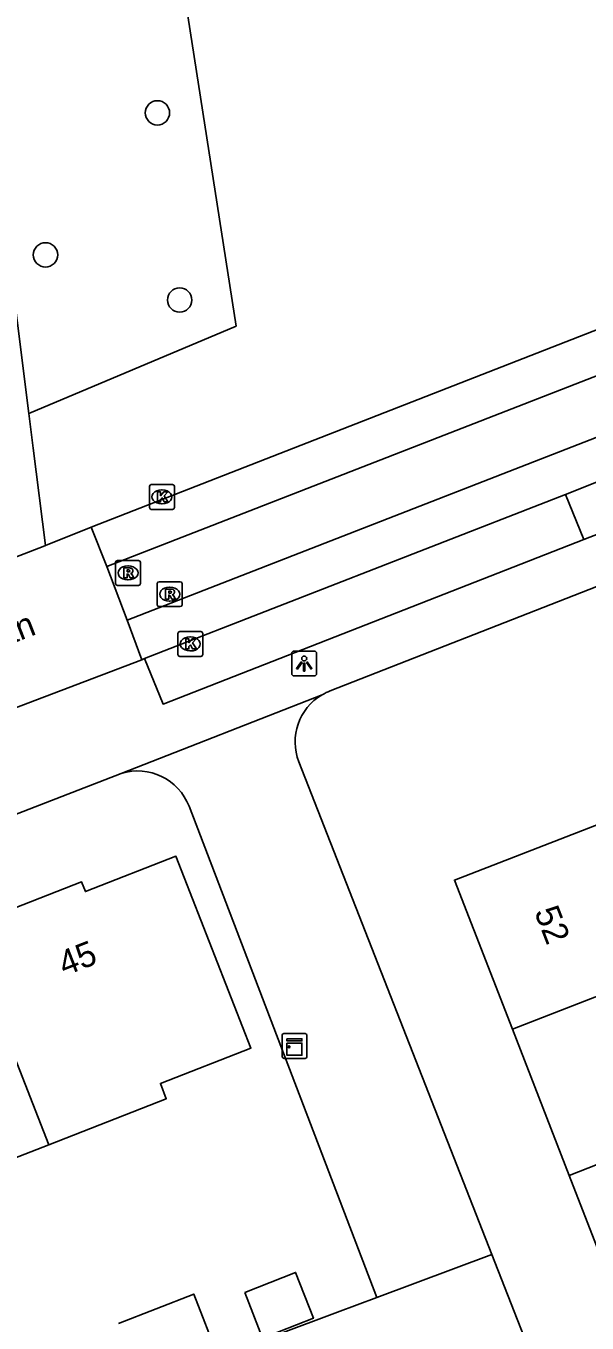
# Model space of a CAD drawing. Extents: x 159689 to 160786, y 387323 to 388339.
# Drawn here: x 159946 to 159968.5, y 387885.4 to 387937.5 of the extents above; entities that cross this region are included whole.
import ezdxf

# ---------------------------------------------------------------- set-up
doc = ezdxf.new("R2010")
doc.units = 0
for name, color, linetype in [('IMGEO_Boom', 7, 'Continuous'), ('IMGEO_Groenvoorziening', 7, 'Continuous'), ('IMGEO_Kast', 7, 'Continuous'), ('IMGEO_Kolk', 7, 'Continuous'), ('IMGEO_Lichtpunt', 7, 'Continuous'), ('IMGEO_Openbare_ruimte_label', 7, 'Continuous'), ('IMGEO_Pand', 7, 'Continuous'), ('IMGEO_Pand_nummerreeks', 7, 'Continuous'), ('IMGEO_Parkeervlak_open', 7, 'Continuous'), ('IMGEO_Rijbaan_lokaal_gesloten', 7, 'Continuous'), ('IMGEO_Rijbaan_lokaal_open', 7, 'Continuous'), ('IMGEO_Rioolput', 7, 'Continuous'), ('IMGEO_Voetpad_halfverhard', 7, 'Continuous'), ('IMGEO_Voetpad_open', 7, 'Continuous')]:
    doc.layers.add(name, color=color, linetype=linetype)

msp = doc.modelspace()

# ---------------------------------------------------------------- linework, layer by layer
at = {"layer": 'IMGEO_Boom'}
for centre in [(159951.26, 387933.997), (159946.764, 387928.289), (159952.154, 387926.473)]:
    msp.add_circle(centre, 0.489, dxfattribs=at)
at = {"layer": 'IMGEO_Groenvoorziening'}
msp.add_lwpolyline([(159951.143, 387946.514), (159954.417, 387925.43), (159946.096, 387921.913)], dxfattribs=at)
at = {"layer": 'IMGEO_Kast'}
for p, q in [((159956.265, 387896.069), (159956.265, 387896.91)), ((159956.265, 387896.91), (159956.265, 387896.069)), ((159956.34, 387896.994), (159957.181, 387896.994)), ((159957.181, 387896.994), (159956.34, 387896.994)), ((159957.265, 387896.919), (159957.265, 387896.078)), ((159957.265, 387896.078), (159957.265, 387896.919)), ((159957.19, 387895.994), (159956.349, 387895.994)), ((159956.349, 387895.994), (159957.19, 387895.994))]:
    msp.add_line(p, q, dxfattribs=at)
for points in [[(159956.46, 387896.784), (159957.06, 387896.784), (159957.06, 387896.699), (159956.46, 387896.699), (159956.46, 387896.784)], [(159956.46, 387896.609), (159957.06, 387896.609), (159957.06, 387896.12), (159956.46, 387896.12), (159956.46, 387896.609)]]:
    msp.add_lwpolyline(points, dxfattribs=at)
msp.add_circle((159956.544, 387896.458), 0.0377, dxfattribs=at)
for centre, start, end in [((159956.343, 387896.916), 92.4484, 184.2845), ((159956.343, 387896.916), 92.4484, 184.2845), ((159957.187, 387896.916), 2.4484, 94.2845), ((159957.187, 387896.916), 2.4484, 94.2845), ((159956.343, 387896.072), 182.4484, 274.2845), ((159956.343, 387896.072), 182.4484, 274.2845), ((159957.187, 387896.072), 272.4484, 4.2845), ((159957.187, 387896.072), 272.4484, 4.2845)]:
    msp.add_arc(centre, 0.0779, start, end, dxfattribs=at)
at = {"layer": 'IMGEO_Kolk'}
for p, q in [((159950.939, 387918.136), (159950.939, 387918.988)), ((159951.014, 387919.062), (159951.866, 387919.062)), ((159951.427, 387918.842), (159951.452, 387918.842)), ((159951.94, 387918.988), (159951.94, 387918.136)), ((159951.866, 387918.062), (159951.014, 387918.062)), ((159951.45, 387918.282), (159951.425, 387918.282)), ((159952.078, 387912.226), (159952.078, 387913.078)), ((159952.153, 387913.152), (159953.005, 387913.152)), ((159952.566, 387912.932), (159952.591, 387912.932)), ((159953.079, 387913.078), (159953.079, 387912.226)), ((159952.589, 387912.372), (159952.564, 387912.372)), ((159953.005, 387912.152), (159952.153, 387912.152))]:
    msp.add_line(p, q, dxfattribs=at)
for points in [[(159950.939, 387918.136), (159950.939, 387918.988)], [(159951.014, 387919.062), (159951.866, 387919.062)], [(159951.26, 387918.762), (159951.383, 387918.762), (159951.383, 387918.611), (159951.513, 387918.762), (159951.677, 387918.762), (159951.531, 387918.611), (159951.684, 387918.362), (159951.532, 387918.362), (159951.447, 387918.526), (159951.383, 387918.459), (159951.383, 387918.362), (159951.26, 387918.362), (159951.26, 387918.762)], [(159951.94, 387918.988), (159951.94, 387918.136)], [(159951.866, 387918.062), (159951.014, 387918.062)], [(159952.078, 387912.226), (159952.078, 387913.078)], [(159952.153, 387913.152), (159953.005, 387913.152)], [(159952.399, 387912.852), (159952.522, 387912.852), (159952.522, 387912.701), (159952.652, 387912.852), (159952.816, 387912.852), (159952.67, 387912.701), (159952.823, 387912.452), (159952.671, 387912.452), (159952.586, 387912.616), (159952.522, 387912.549), (159952.522, 387912.452), (159952.399, 387912.452), (159952.399, 387912.852)], [(159953.079, 387913.078), (159953.079, 387912.226)], [(159953.005, 387912.152), (159952.153, 387912.152)]]:
    msp.add_lwpolyline(points, dxfattribs=at)
for centre, start, end in [((159951.016, 387918.986), 91.552, 178.448), ((159951.016, 387918.986), 91.552, 178.448), ((159951.864, 387918.986), 1.552, 88.448), ((159951.864, 387918.986), 1.552, 88.448), ((159951.016, 387918.138), 181.552, 268.448), ((159951.016, 387918.138), 181.552, 268.448), ((159951.864, 387918.138), 271.552, 358.448), ((159951.864, 387918.138), 271.552, 358.448), ((159952.155, 387913.076), 91.552, 178.448), ((159952.155, 387913.076), 91.552, 178.448), ((159953.003, 387913.076), 1.552, 88.448), ((159953.003, 387913.076), 1.552, 88.448), ((159952.155, 387912.228), 181.552, 268.448), ((159952.155, 387912.228), 181.552, 268.448), ((159953.003, 387912.228), 271.552, 358.448), ((159953.003, 387912.228), 271.552, 358.448)]:
    msp.add_arc(centre, 0.0765, start, end, dxfattribs=at)
for centre, major_axis, ratio, start_param, end_param in [((159951.426, 387918.562), (-0.387, 0.002), 0.722429, 4.712389, 7.853982), ((159951.451, 387918.562), (-0.39, 0.002), 0.717154, 1.570796, 4.712389), ((159952.565, 387912.652), (-0.387, 0.002), 0.722429, 4.712389, 7.853982), ((159952.59, 387912.652), (-0.39, 0.002), 0.717154, 1.570796, 4.712389)]:
    msp.add_ellipse(centre, major_axis=major_axis, ratio=ratio, start_param=start_param, end_param=end_param, dxfattribs=at)
at = {"layer": 'IMGEO_Lichtpunt'}
for p, q in [((159957.558, 387912.364), (159956.75, 387912.364)), ((159957.558, 387912.364), (159956.75, 387912.364)), ((159956.656, 387912.269), (159956.656, 387911.462)), ((159956.656, 387912.269), (159956.656, 387911.462)), ((159957.652, 387911.462), (159957.652, 387912.269)), ((159957.652, 387911.462), (159957.652, 387912.269)), ((159956.75, 387911.368), (159957.558, 387911.368)), ((159956.75, 387911.368), (159957.558, 387911.368))]:
    msp.add_line(p, q, dxfattribs=at)
for points in [[(159957.03, 387911.933), (159957.069, 387911.905), (159956.881, 387911.643), (159956.843, 387911.67), (159957.03, 387911.933)], [(159957.132, 387911.885), (159957.179, 387911.885), (159957.179, 387911.563), (159957.132, 387911.563), (159957.132, 387911.885)], [(159957.242, 387911.905), (159957.28, 387911.932), (159957.467, 387911.67), (159957.428, 387911.642), (159957.242, 387911.905)]]:
    msp.add_lwpolyline(points, dxfattribs=at)
msp.add_circle((159957.155, 387912.067), 0.0994, dxfattribs=at)
for centre, start, end in [((159956.75, 387912.269), 90, 180), ((159956.75, 387912.269), 90, 180), ((159957.558, 387912.269), 0, 90), ((159957.558, 387912.269), 0, 90), ((159956.75, 387911.462), 180, 270), ((159956.75, 387911.462), 180, 270), ((159957.558, 387911.462), 270, 0), ((159957.558, 387911.462), 270, 360)]:
    msp.add_arc(centre, 0.0946, start, end, dxfattribs=at)
at = {"layer": 'IMGEO_Pand'}
for points in [[(159982.307, 387903.684), (159979.998, 387909.684), (159963.189, 387903.159), (159965.516, 387897.165)], [(159946.892, 387892.528), (159951.617, 387894.372), (159951.377, 387894.987), (159955.012, 387896.405), (159952.002, 387904.117), (159948.367, 387902.699), (159948.215, 387903.09), (159943.491, 387901.247)], [(159943.491, 387901.247), (159946.892, 387892.528)], [(159972.207, 387899.763), (159965.516, 387897.165)], [(159965.516, 387897.165), (159967.799, 387891.283)], [(159974.482, 387893.908), (159967.799, 387891.283)], [(159942.309, 387890.74), (159946.892, 387892.528)], [(159967.799, 387891.283), (159970.083, 387885.4)], [(159954.764, 387886.592), (159955.482, 387884.755), (159957.527, 387885.555), (159956.809, 387887.392), (159954.764, 387886.592)], [(159953.705, 387884.002), (159952.719, 387886.524), (159949.695, 387885.342)]]:
    msp.add_lwpolyline(points, dxfattribs=at)
at = {"layer": 'IMGEO_Parkeervlak_open'}
msp.add_lwpolyline([(159968.386, 387916.85), (159967.652, 387918.655)], dxfattribs=at)
at = {"layer": 'IMGEO_Rijbaan_lokaal_gesloten'}
for points in [[(160041.859, 387951.835), (159977.527, 387926.791), (159949.223, 387915.763)], [(160042.67, 387949.729), (159950.038, 387913.604)], [(159948.604, 387917.346), (159976.881, 387928.393)], [(159967.652, 387918.655), (159972.31, 387920.523)], [(159950.737, 387912.071), (159967.652, 387918.655)], [(159950.737, 387912.071), (159950.63, 387912.012)]]:
    msp.add_lwpolyline(points, dxfattribs=at)
at = {"layer": 'IMGEO_Rijbaan_lokaal_open'}
for points in [[(159946.763, 387916.614), (159948.604, 387917.346)], [(159948.604, 387917.346), (159949.223, 387915.763)], [(159944.604, 387915.779), (159946.665, 387916.575), (159946.763, 387916.614)], [(159949.223, 387915.763), (159950.038, 387913.604)], [(159950.038, 387913.604), (159950.63, 387912.012)], [(159950.63, 387912.012), (159945.1, 387909.913)], [(159949.805, 387907.451), (159957.87, 387910.609)], [(159964.689, 387888.113), (159956.937, 387907.914)], [(159952.533, 387906.128), (159960.074, 387886.386)], [(159964.689, 387888.113), (159960.074, 387886.386)], [(159977.657, 387854.991), (159977.619, 387855.089), (159964.689, 387888.113)], [(159960.074, 387886.386), (159958.49, 387885.793), (159953.705, 387884.002)]]:
    msp.add_lwpolyline(points, dxfattribs=at)
for centre, radius, start, end in [((159958.994, 387908.711), 2.206, 120.6297, 201.179), ((159950.455, 387905.317), 2.231, 21.3174, 106.9386)]:
    msp.add_arc(centre, radius, start, end, dxfattribs=at)
at = {"layer": 'IMGEO_Rioolput'}
for p, q in [((159949.653, 387916.007), (159950.505, 387916.007)), ((159949.578, 387915.081), (159949.578, 387915.933)), ((159950.066, 387915.787), (159950.091, 387915.787)), ((159950.579, 387915.933), (159950.579, 387915.081)), ((159950.505, 387915.007), (159949.653, 387915.007)), ((159950.089, 387915.227), (159950.064, 387915.227)), ((159951.251, 387914.226), (159951.251, 387915.078)), ((159951.326, 387915.152), (159952.178, 387915.152)), ((159951.739, 387914.932), (159951.764, 387914.932)), ((159952.252, 387915.078), (159952.252, 387914.226)), ((159952.178, 387914.152), (159951.326, 387914.152)), ((159951.762, 387914.372), (159951.737, 387914.372))]:
    msp.add_line(p, q, dxfattribs=at)
for points in [[(159949.653, 387916.007), (159950.505, 387916.007)], [(159949.578, 387915.081), (159949.578, 387915.933)], [(159950.167, 387915.705), (159949.915, 387915.707), (159949.915, 387915.307)], [(159949.915, 387915.307), (159950.039, 387915.307), (159950.039, 387915.469), (159950.05, 387915.469)], [(159950.093, 387915.626), (159950.039, 387915.626), (159950.039, 387915.545)], [(159950.039, 387915.545), (159950.091, 387915.545)], [(159950.579, 387915.933), (159950.579, 387915.081)], [(159950.505, 387915.007), (159949.653, 387915.007)], [(159950.097, 387915.44), (159950.168, 387915.307), (159950.308, 387915.307), (159950.243, 387915.433)], [(159951.251, 387914.226), (159951.251, 387915.078)], [(159951.326, 387915.152), (159952.178, 387915.152)], [(159952.252, 387915.078), (159952.252, 387914.226)], [(159951.84, 387914.85), (159951.588, 387914.852), (159951.588, 387914.452)], [(159951.588, 387914.452), (159951.712, 387914.452), (159951.712, 387914.614), (159951.723, 387914.614)], [(159951.766, 387914.771), (159951.712, 387914.771), (159951.712, 387914.69)], [(159951.712, 387914.69), (159951.764, 387914.69)], [(159951.77, 387914.585), (159951.841, 387914.452), (159951.981, 387914.452), (159951.916, 387914.578)], [(159952.178, 387914.152), (159951.326, 387914.152)]]:
    msp.add_lwpolyline(points, dxfattribs=at)
for centre, radius, start, end in [((159949.655, 387915.931), 0.0765, 91.552, 178.448), ((159949.655, 387915.931), 0.0765, 91.552, 178.448), ((159950.503, 387915.931), 0.0765, 1.552, 88.448), ((159950.503, 387915.931), 0.0765, 1.552, 88.448), ((159950.049, 387915.416), 0.0533, 26.0293, 88.6989), ((159950.075, 387915.734), 0.19, 274.7715, 282.9687), ((159950.099, 387915.53), 0.0964, 77.0061, 93.1865), ((159950.113, 387915.587), 0.0378, 276.6634, 79.6772), ((159950.166, 387915.595), 0.109, 350.3612, 89.416), ((159950.164, 387915.595), 0.112, 277.5842, 350.9817), ((159950.148, 387915.38), 0.108, 29.5134, 73.7905), ((159949.655, 387915.083), 0.0765, 181.552, 268.448), ((159949.655, 387915.083), 0.0765, 181.552, 268.448), ((159950.503, 387915.083), 0.0765, 271.552, 358.448), ((159950.503, 387915.083), 0.0765, 271.552, 358.448), ((159951.328, 387915.076), 0.0765, 91.552, 178.448), ((159951.328, 387915.076), 0.0765, 91.552, 178.448), ((159952.176, 387915.076), 0.0765, 1.552, 88.448), ((159952.176, 387915.076), 0.0765, 1.552, 88.448), ((159951.722, 387914.561), 0.0533, 26.0293, 88.6989), ((159951.748, 387914.879), 0.19, 274.7715, 282.9687), ((159951.772, 387914.675), 0.0964, 77.0061, 93.1865), ((159951.786, 387914.732), 0.0378, 276.6634, 79.6772), ((159951.839, 387914.74), 0.109, 350.3612, 89.416), ((159951.837, 387914.74), 0.112, 277.5842, 350.9817), ((159951.821, 387914.525), 0.108, 29.5134, 73.7905), ((159951.328, 387914.228), 0.0765, 181.552, 268.448), ((159951.328, 387914.228), 0.0765, 181.552, 268.448), ((159952.176, 387914.228), 0.0765, 271.552, 358.448), ((159952.176, 387914.228), 0.0765, 271.552, 358.448)]:
    msp.add_arc(centre, radius, start, end, dxfattribs=at)
for centre, major_axis, ratio, start_param, end_param in [((159950.065, 387915.507), (-0.387, 0.002), 0.722429, 4.712389, 7.853982), ((159950.09, 387915.507), (-0.39, 0.002), 0.717154, 1.570796, 4.712389), ((159951.738, 387914.652), (-0.387, 0.002), 0.722429, 4.712389, 7.853982), ((159951.763, 387914.652), (-0.39, 0.002), 0.717154, 1.570796, 4.712389)]:
    msp.add_ellipse(centre, major_axis=major_axis, ratio=ratio, start_param=start_param, end_param=end_param, dxfattribs=at)
at = {"layer": 'IMGEO_Voetpad_halfverhard'}
for points in [[(159946.096, 387921.913), (159943.744, 387940.611)], [(159946.763, 387916.614), (159946.271, 387920.524), (159946.096, 387921.913)]]:
    msp.add_lwpolyline(points, dxfattribs=at)
at = {"layer": 'IMGEO_Voetpad_open'}
for points in [[(159958.196, 387910.768), (159978.996, 387918.907)], [(159973.042, 387918.654), (159968.386, 387916.85)], [(159968.386, 387916.85), (159951.49, 387910.233), (159950.737, 387912.071)], [(159895.75, 387886.476), (159949.805, 387907.451)]]:
    msp.add_lwpolyline(points, dxfattribs=at)
msp.add_arc((159959.039, 387908.627), 2.301, 111.4798, 120.52, dxfattribs=at)

# ---------------------------------------------------------------- texts
at = {"layer": 'IMGEO_Openbare_ruimte_label'}
msp.add_text('Baronielaan', height=1, rotation=21.1526, dxfattribs=at).set_placement((159939.787, 387910.478))
at = {"layer": 'IMGEO_Pand_nummerreeks'}
for s, rotation, p in [('52', 291.2151, (159966.385, 387901.888)), ('45', 21.323, (159947.527, 387899.292))]:
    msp.add_text(s, height=1, rotation=rotation, dxfattribs=at).set_placement(p)

doc.saveas('drawing.dxf')
